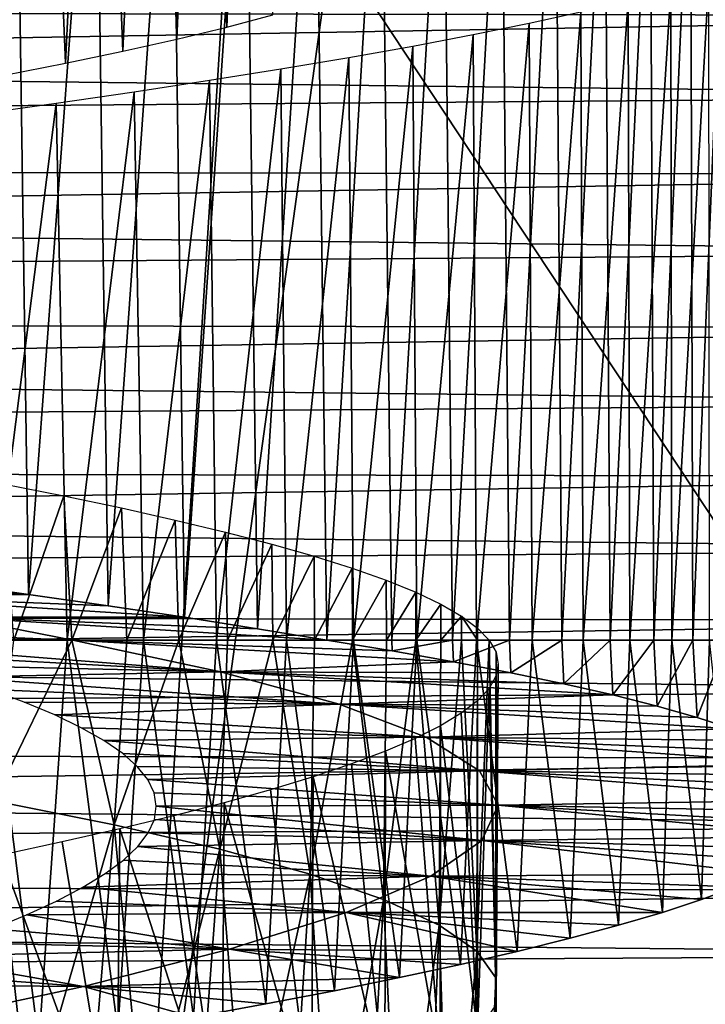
# Model space of a CAD drawing. Header units: millimetres. Extents: x -161 to 161, y -94 to 1149.
# Tile 892 of 1056: x 48.62 to 51.03, y 448.22 to 451.68. Entities that reach past the tile are written whole.
import ezdxf

# ---------------------------------------------------------------- set-up
doc = ezdxf.new("R2010")
doc.units = ezdxf.units.MM
doc.header["$LTSCALE"] = 81.481481
for name, color, linetype in [('43', 7, 'CONTINUOUS'), ('44', 7, 'CONTINUOUS'), ('45', 7, 'CONTINUOUS'), ('46', 7, 'CONTINUOUS'), ('61', 7, 'CONTINUOUS'), ('62', 7, 'CONTINUOUS'), ('78', 7, 'CONTINUOUS'), ('85', 7, 'CONTINUOUS'), ('87', 7, 'CONTINUOUS'), ('88', 7, 'CONTINUOUS')]:
    doc.layers.add(name, color=color, linetype=linetype)

msp = doc.modelspace()

# ---------------------------------------------------------------- linework, layer by layer
at = {"layer": '43', "color": 7, "linetype": 'CONTINUOUS', "true_color": 0xaaaaaa}
for points in [[(53, 451.6927, -13.9556), (53, 451.4115, -13.7558), (24.2, 451.7429, -13.9907), (53, 451.6927, -13.9556)], [(24.2, 451.7429, -13.9907), (53, 451.4115, -13.7558), (24.2, 451.1874, -13.5905), (24.2, 451.7429, -13.9907)], [(53, 451.4115, -13.7558), (53, 451.1348, -13.5507), (24.2, 451.1874, -13.5905), (53, 451.4115, -13.7558)], [(53, 451.1348, -13.5507), (53, 450.8629, -13.3405), (24.2, 451.1874, -13.5905), (53, 451.1348, -13.5507)], [(24.2, 451.1874, -13.5905), (53, 450.8629, -13.3405), (24.2, 450.6484, -13.1683), (24.2, 451.1874, -13.5905)], [(53, 450.8629, -13.3405), (53, 450.5959, -13.1252), (24.2, 450.6484, -13.1683), (53, 450.8629, -13.3405)], [(53, 450.5959, -13.1252), (53, 450.3327, -12.9039), (24.2, 450.6484, -13.1683), (53, 450.5959, -13.1252)], [(24.2, 450.6484, -13.1683), (53, 450.3327, -12.9039), (24.2, 450.1269, -12.7247), (24.2, 450.6484, -13.1683)], [(53, 450.3327, -12.9039), (53, 450.0734, -12.6768), (24.2, 450.1269, -12.7247), (53, 450.3327, -12.9039)], [(53, 450.0734, -12.6768), (53, 449.8185, -12.4442), (24.2, 450.1269, -12.7247), (53, 450.0734, -12.6768)], [(24.2, 450.1269, -12.7247), (53, 449.8185, -12.4442), (24.2, 449.6237, -12.2604), (24.2, 450.1269, -12.7247)], [(53, 449.8185, -12.4442), (53, 449.5682, -12.2065), (24.2, 449.6237, -12.2604), (53, 449.8185, -12.4442)], [(53, 449.5682, -12.2065), (53, 449.3229, -11.9639), (24.2, 449.6237, -12.2604), (53, 449.5682, -12.2065)], [(24.2, 449.6237, -12.2604), (53, 449.3229, -11.9639), (24.2, 449.1396, -11.7763), (24.2, 449.6237, -12.2604)], [(53, 449.3229, -11.9639), (53, 449.0828, -11.7167), (24.2, 449.1396, -11.7763), (53, 449.3229, -11.9639)], [(53, 449.0828, -11.7167), (53, 448.8482, -11.4652), (24.2, 449.1396, -11.7763), (53, 449.0828, -11.7167)], [(24.2, 449.1396, -11.7763), (53, 448.8482, -11.4652), (24.2, 448.6753, -11.2731), (24.2, 449.1396, -11.7763)], [(53, 448.8482, -11.4652), (53, 448.6194, -11.2096), (24.2, 448.6753, -11.2731), (53, 448.8482, -11.4652)], [(53, 448.6194, -11.2096), (53, 448.396, -10.9496), (24.2, 448.6753, -11.2731), (53, 448.6194, -11.2096)], [(24.2, 448.6753, -11.2731), (53, 448.396, -10.9496), (24.2, 448.2317, -10.7516), (24.2, 448.6753, -11.2731)], [(53, 448.396, -10.9496), (53, 448.1778, -10.685), (24.2, 448.2317, -10.7516), (53, 448.396, -10.9496)], [(53, 448.1778, -10.685), (53, 447.9648, -10.4157), (24.2, 448.2317, -10.7516), (53, 448.1778, -10.685)], [(24.2, 448.2317, -10.7516), (53, 447.9648, -10.4157), (24.2, 447.8095, -10.2126), (24.2, 448.2317, -10.7516)]]:
    msp.add_3dface(points, dxfattribs=at)
at = {"layer": '44', "color": 7, "linetype": 'CONTINUOUS', "true_color": 0xaaaaaa}
for points in [[(24.2, 451.1874, 13.5905), (53, 451.6927, 13.9556), (24.2, 451.7429, 13.9907), (24.2, 451.1874, 13.5905)], [(53, 451.4115, 13.7558), (53, 451.6927, 13.9556), (24.2, 451.1874, 13.5905), (53, 451.4115, 13.7558)], [(53, 451.1348, 13.5507), (53, 451.4115, 13.7558), (24.2, 451.1874, 13.5905), (53, 451.1348, 13.5507)], [(24.2, 450.6484, 13.1683), (53, 451.1348, 13.5507), (24.2, 451.1874, 13.5905), (24.2, 450.6484, 13.1683)], [(53, 450.8629, 13.3405), (53, 451.1348, 13.5507), (24.2, 450.6484, 13.1683), (53, 450.8629, 13.3405)], [(53, 450.5959, 13.1252), (53, 450.8629, 13.3405), (24.2, 450.6484, 13.1683), (53, 450.5959, 13.1252)], [(24.2, 450.1269, 12.7247), (53, 450.5959, 13.1252), (24.2, 450.6484, 13.1683), (24.2, 450.1269, 12.7247)], [(53, 450.3327, 12.9039), (53, 450.5959, 13.1252), (24.2, 450.1269, 12.7247), (53, 450.3327, 12.9039)], [(53, 450.0734, 12.6768), (53, 450.3327, 12.9039), (24.2, 450.1269, 12.7247), (53, 450.0734, 12.6768)], [(24.2, 449.6237, 12.2604), (53, 450.0734, 12.6768), (24.2, 450.1269, 12.7247), (24.2, 449.6237, 12.2604)], [(53, 449.8185, 12.4442), (53, 450.0734, 12.6768), (24.2, 449.6237, 12.2604), (53, 449.8185, 12.4442)], [(53, 449.5682, 12.2065), (53, 449.8185, 12.4442), (24.2, 449.6237, 12.2604), (53, 449.5682, 12.2065)], [(24.2, 449.1396, 11.7763), (53, 449.5682, 12.2065), (24.2, 449.6237, 12.2604), (24.2, 449.1396, 11.7763)], [(53, 449.3229, 11.9639), (53, 449.5682, 12.2065), (24.2, 449.1396, 11.7763), (53, 449.3229, 11.9639)], [(53, 449.0828, 11.7167), (53, 449.3229, 11.9639), (24.2, 449.1396, 11.7763), (53, 449.0828, 11.7167)], [(24.2, 448.6753, 11.2731), (53, 449.0828, 11.7167), (24.2, 449.1396, 11.7763), (24.2, 448.6753, 11.2731)], [(53, 448.8482, 11.4652), (53, 449.0828, 11.7167), (24.2, 448.6753, 11.2731), (53, 448.8482, 11.4652)], [(53, 448.6194, 11.2096), (53, 448.8482, 11.4652), (24.2, 448.6753, 11.2731), (53, 448.6194, 11.2096)], [(24.2, 448.2317, 10.7516), (53, 448.6194, 11.2096), (24.2, 448.6753, 11.2731), (24.2, 448.2317, 10.7516)], [(53, 448.396, 10.9496), (53, 448.6194, 11.2096), (24.2, 448.2317, 10.7516), (53, 448.396, 10.9496)], [(53, 448.1778, 10.685), (53, 448.396, 10.9496), (24.2, 448.2317, 10.7516), (53, 448.1778, 10.685)], [(24.2, 447.8095, 10.2126), (53, 448.1778, 10.685), (24.2, 448.2317, 10.7516), (24.2, 447.8095, 10.2126)]]:
    msp.add_3dface(points, dxfattribs=at)
at = {"layer": '45', "color": 7, "linetype": 'CONTINUOUS', "true_color": 0xaaaaaa}
for points in [[(50.6917, 475.8222, 9), (53, 446.9778, 9), (50.3724, 469.7715, 9), (50.6917, 475.8222, 9)], [(53, 475.8222, 9), (53, 446.9778, 9), (50.6917, 475.8222, 9), (53, 475.8222, 9)], [(50.3724, 469.7715, 9), (53, 446.9778, 9), (50.0475, 463.8616, 9), (50.3724, 469.7715, 9)], [(50.0475, 463.8616, 9), (53, 446.9778, 9), (49.7171, 458.0925, 9), (50.0475, 463.8616, 9)], [(49.7171, 458.0925, 9), (53, 446.9778, 9), (49.378, 452.4645, 9), (49.7171, 458.0925, 9)], [(53, 446.9778, 9), (49.0301, 446.9778, 9), (49.378, 452.4645, 9), (53, 446.9778, 9)]]:
    msp.add_3dface(points, dxfattribs=at)
at = {"layer": '46', "color": 7, "linetype": 'CONTINUOUS', "true_color": 0xaaaaaa}
for points in [[(53, 446.9778, -9), (53, 475.8222, -9), (49.0301, 446.9778, -9), (53, 446.9778, -9)], [(49.0301, 446.9778, -9), (53, 475.8222, -9), (49.378, 452.4645, -9), (49.0301, 446.9778, -9)]]:
    msp.add_3dface(points, dxfattribs=at)
at = {"layer": '61', "color": 7, "linetype": 'CONTINUOUS', "true_color": 0xaaaaaa}
for points in [[(47.9411, 449.6605, -4.6685), (47.4536, 449.7408, -4.9914), (48.6509, 449.6608, -5.6362), (47.9411, 449.6605, -4.6685)], [(48.6509, 449.6608, -5.6362), (47.4536, 449.7408, -4.9914), (48.3607, 449.7011, -5.8388), (48.6509, 449.6608, -5.6362)], [(48.9305, 449.6206, -5.4193), (47.9411, 449.6605, -4.6685), (48.6509, 449.6608, -5.6362), (48.9305, 449.6206, -5.4193)], [(48.3938, 449.5803, -4.2983), (47.9411, 449.6605, -4.6685), (49.1987, 449.5804, -5.1886), (48.3938, 449.5803, -4.2983)], [(49.1987, 449.5804, -5.1886), (47.9411, 449.6605, -4.6685), (48.9305, 449.6206, -5.4193), (49.1987, 449.5804, -5.1886)], [(48.3938, 449.5803, -4.2983), (48.807, 449.5, -3.8846), (47.737, 449.5448, -3.2683), (48.3938, 449.5803, -4.2983)], [(49.4548, 449.5402, -4.9448), (48.3938, 449.5803, -4.2983), (49.1987, 449.5804, -5.1886), (49.4548, 449.5402, -4.9448)], [(48.807, 449.5, -3.8846), (48.3938, 449.5803, -4.2983), (49.6981, 449.5, -4.6883), (48.807, 449.5, -3.8846)], [(49.6981, 449.5, -4.6883), (48.3938, 449.5803, -4.2983), (49.4548, 449.5402, -4.9448), (49.6981, 449.5, -4.6883)], [(47.737, 449.5448, -3.2683), (48.807, 449.5, -3.8846), (47.9159, 449.5, -3.0809), (47.737, 449.5448, -3.2683)]]:
    msp.add_3dface(points, dxfattribs=at)
at = {"layer": '62', "color": 7, "linetype": 'CONTINUOUS', "true_color": 0xaaaaaa}
for points in [[(48.6509, 449.6608, -5.6362), (48.3607, 449.7011, -5.8388), (48.6046, 452.8674, -5.67), (48.6509, 449.6608, -5.6362)], [(48.8852, 452.8272, -5.4557), (48.6509, 449.6608, -5.6362), (48.6046, 452.8674, -5.67), (48.8852, 452.8272, -5.4557)], [(48.9305, 449.6206, -5.4193), (48.6509, 449.6608, -5.6362), (48.8852, 452.8272, -5.4557), (48.9305, 449.6206, -5.4193)], [(49.1546, 452.7871, -5.2276), (48.9305, 449.6206, -5.4193), (48.8852, 452.8272, -5.4557), (49.1546, 452.7871, -5.2276)], [(49.1987, 449.5804, -5.1886), (48.9305, 449.6206, -5.4193), (49.1546, 452.7871, -5.2276), (49.1987, 449.5804, -5.1886)], [(49.4123, 452.747, -4.9864), (49.1987, 449.5804, -5.1886), (49.1546, 452.7871, -5.2276), (49.4123, 452.747, -4.9864)], [(49.4548, 449.5402, -4.9448), (49.1987, 449.5804, -5.1886), (49.4123, 452.747, -4.9864), (49.4548, 449.5402, -4.9448)], [(49.6574, 452.7068, -4.7326), (49.4548, 449.5402, -4.9448), (49.4123, 452.747, -4.9864), (49.6574, 452.7068, -4.7326)], [(49.6981, 449.5, -4.6883), (49.4548, 449.5402, -4.9448), (49.6574, 452.7068, -4.7326), (49.6981, 449.5, -4.6883)], [(49.8894, 452.6667, -4.4669), (49.6981, 449.5, -4.6883), (49.6574, 452.7068, -4.7326), (49.8894, 452.6667, -4.4669)], [(49.9258, 449.5, -4.4226), (49.6981, 449.5, -4.6883), (49.8894, 452.6667, -4.4669), (49.9258, 449.5, -4.4226)], [(50.1076, 452.6266, -4.1898), (49.9258, 449.5, -4.4226), (49.8894, 452.6667, -4.4669), (50.1076, 452.6266, -4.1898)], [(50.1397, 449.5, -4.1466), (49.9258, 449.5, -4.4226), (50.1076, 452.6266, -4.1898), (50.1397, 449.5, -4.1466)], [(50.3114, 452.5865, -3.9021), (50.1397, 449.5, -4.1466), (50.1076, 452.6266, -4.1898), (50.3114, 452.5865, -3.9021)], [(50.3389, 449.5, -3.8608), (50.1397, 449.5, -4.1466), (50.3114, 452.5865, -3.9021), (50.3389, 449.5, -3.8608)], [(50.5004, 452.5464, -3.6043), (50.3389, 449.5, -3.8608), (50.3114, 452.5865, -3.9021), (50.5004, 452.5464, -3.6043)], [(50.5232, 449.5, -3.5661), (50.3389, 449.5, -3.8608), (50.5004, 452.5464, -3.6043), (50.5232, 449.5, -3.5661)], [(50.6742, 452.5063, -3.2975), (50.5232, 449.5, -3.5661), (50.5004, 452.5464, -3.6043), (50.6742, 452.5063, -3.2975)], [(50.6921, 449.5, -3.2637), (50.5232, 449.5, -3.5661), (50.6742, 452.5063, -3.2975), (50.6921, 449.5, -3.2637)], [(50.8325, 452.4663, -2.9822), (50.6921, 449.5, -3.2637), (50.6742, 452.5063, -3.2975), (50.8325, 452.4663, -2.9822)], [(50.8452, 449.5, -2.9549), (50.6921, 449.5, -3.2637), (50.8325, 452.4663, -2.9822), (50.8452, 449.5, -2.9549)], [(50.9747, 452.4262, -2.6596), (50.8452, 449.5, -2.9549), (50.8325, 452.4663, -2.9822), (50.9747, 452.4262, -2.6596)], [(50.983, 449.5, -2.6393), (50.8452, 449.5, -2.9549), (50.9747, 452.4262, -2.6596), (50.983, 449.5, -2.6393)], [(51.1005, 452.3861, -2.3303), (50.983, 449.5, -2.6393), (50.9747, 452.4262, -2.6596), (51.1005, 452.3861, -2.3303)], [(51.1055, 449.5, -2.316), (50.983, 449.5, -2.6393), (51.1005, 452.3861, -2.3303), (51.1055, 449.5, -2.316)], [(50.9053, 451.7857, 2.8227), (50.9089, 449.5, 2.8145), (51.0391, 451.8257, 2.4969), (50.9053, 451.7857, 2.8227)], [(50.9089, 449.5, 2.8145), (51.0407, 449.5, 2.4927), (51.0391, 451.8257, 2.4969), (50.9089, 449.5, 2.8145)], [(50.7553, 451.7456, 3.1415), (50.7612, 449.5, 3.1297), (50.9053, 451.7857, 2.8227), (50.7553, 451.7456, 3.1415)], [(50.7612, 449.5, 3.1297), (50.9089, 449.5, 2.8145), (50.9053, 451.7857, 2.8227), (50.7612, 449.5, 3.1297)], [(50.5894, 451.7056, 3.4523), (50.5978, 449.5, 3.4375), (50.7553, 451.7456, 3.1415), (50.5894, 451.7056, 3.4523)], [(50.5978, 449.5, 3.4375), (50.7612, 449.5, 3.1297), (50.7553, 451.7456, 3.1415), (50.5978, 449.5, 3.4375)], [(50.408, 451.6655, 3.7543), (50.4187, 449.5, 3.7375), (50.5894, 451.7056, 3.4523), (50.408, 451.6655, 3.7543)], [(50.4187, 449.5, 3.7375), (50.5978, 449.5, 3.4375), (50.5894, 451.7056, 3.4523), (50.4187, 449.5, 3.7375)], [(50.2115, 451.6255, 4.0467), (50.2239, 449.5, 4.0292), (50.408, 451.6655, 3.7543), (50.2115, 451.6255, 4.0467)], [(50.2239, 449.5, 4.0292), (50.4187, 449.5, 3.7375), (50.408, 451.6655, 3.7543), (50.2239, 449.5, 4.0292)], [(50.0005, 451.5854, 4.329), (50.0143, 449.5, 4.3113), (50.2115, 451.6255, 4.0467), (50.0005, 451.5854, 4.329)], [(50.0143, 449.5, 4.3113), (50.2239, 449.5, 4.0292), (50.2115, 451.6255, 4.0467), (50.0143, 449.5, 4.3113)], [(49.7755, 451.5453, 4.6004), (49.7914, 449.5, 4.5821), (50.0005, 451.5854, 4.329), (49.7755, 451.5453, 4.6004)], [(49.7914, 449.5, 4.5821), (50.0143, 449.5, 4.3113), (50.0005, 451.5854, 4.329), (49.7914, 449.5, 4.5821)], [(49.5371, 451.5052, 4.8602), (49.5565, 449.5, 4.8401), (49.7755, 451.5453, 4.6004), (49.5371, 451.5052, 4.8602)], [(49.5565, 449.5, 4.8401), (49.7914, 449.5, 4.5821), (49.7755, 451.5453, 4.6004), (49.5565, 449.5, 4.8401)], [(49.2859, 451.4651, 5.1079), (49.3108, 449.5, 5.0845), (49.5371, 451.5052, 4.8602), (49.2859, 451.4651, 5.1079)], [(49.3108, 449.5, 5.0845), (49.5565, 449.5, 4.8401), (49.5371, 451.5052, 4.8602), (49.3108, 449.5, 5.0845)], [(49.0227, 451.425, 5.3426), (49.0544, 449.5, 5.3156), (49.2859, 451.4651, 5.1079), (49.0227, 451.425, 5.3426)], [(49.0544, 449.5, 5.3156), (49.3108, 449.5, 5.0845), (49.2859, 451.4651, 5.1079), (49.0544, 449.5, 5.3156)], [(48.7479, 451.3849, 5.5638), (48.7873, 449.5, 5.5334), (49.0227, 451.425, 5.3426), (48.7479, 451.3849, 5.5638)], [(48.7873, 449.5, 5.5334), (49.0544, 449.5, 5.3156), (49.0227, 451.425, 5.3426), (48.7873, 449.5, 5.5334)], [(48.4622, 451.3448, 5.7706), (48.5092, 449.5, 5.7381), (48.7479, 451.3849, 5.5638), (48.4622, 451.3448, 5.7706)], [(48.5092, 449.5, 5.7381), (48.7873, 449.5, 5.5334), (48.7479, 451.3849, 5.5638), (48.5092, 449.5, 5.7381)]]:
    msp.add_3dface(points, dxfattribs=at)
at = {"layer": '78', "color": 7, "linetype": 'CONTINUOUS', "true_color": 0xaaaaaa}
for points in [[(49.4371, 453.9764, 3.0432), (49.2691, 453.9342, 3.3007), (49.347, 451.6534, 3.185), (49.4371, 453.9764, 3.0432)], [(49.509, 451.6956, 2.9234), (49.4371, 453.9764, 3.0432), (49.347, 451.6534, 3.185), (49.509, 451.6956, 2.9234)], [(49.2691, 453.9342, 3.3007), (49.0877, 453.8921, 3.5486), (49.1714, 451.6111, 3.4377), (49.2691, 453.9342, 3.3007)], [(49.347, 451.6534, 3.185), (49.2691, 453.9342, 3.3007), (49.1714, 451.6111, 3.4377), (49.347, 451.6534, 3.185)], [(49.0877, 453.8921, 3.5486), (48.8935, 453.8499, 3.7864), (48.9825, 451.5689, 3.6807), (49.0877, 453.8921, 3.5486)], [(49.1714, 451.6111, 3.4377), (49.0877, 453.8921, 3.5486), (48.9825, 451.5689, 3.6807), (49.1714, 451.6111, 3.4377)], [(48.8935, 453.8499, 3.7864), (48.6868, 453.8078, 4.0136), (48.7808, 451.5267, 3.9132), (48.8935, 453.8499, 3.7864)], [(48.9825, 451.5689, 3.6807), (48.8935, 453.8499, 3.7864), (48.7808, 451.5267, 3.9132), (48.9825, 451.5689, 3.6807)], [(48.6868, 453.8078, 4.0136), (48.4683, 453.7656, 4.2295), (48.5671, 451.4845, 4.1347), (48.6868, 453.8078, 4.0136)], [(48.7808, 451.5267, 3.9132), (48.6868, 453.8078, 4.0136), (48.5671, 451.4845, 4.1347), (48.7808, 451.5267, 3.9132)], [(48.5614, 450.0487, -4.1404), (48.7754, 450.0064, -3.9189), (48.5995, 449.5, -4.1026), (48.5614, 450.0487, -4.1404)], [(48.5995, 449.5, -4.1026), (48.7754, 450.0064, -3.9189), (48.8034, 449.5, -3.8881), (48.5995, 449.5, -4.1026)], [(48.7754, 450.0064, -3.9189), (48.9772, 449.9642, -3.6865), (48.8034, 449.5, -3.8881), (48.7754, 450.0064, -3.9189)], [(48.8034, 449.5, -3.8881), (48.9772, 449.9642, -3.6865), (48.9964, 449.5, -3.6631), (48.8034, 449.5, -3.8881)], [(48.9772, 449.9642, -3.6865), (49.1664, 449.922, -3.444), (48.9964, 449.5, -3.6631), (48.9772, 449.9642, -3.6865)], [(48.9964, 449.5, -3.6631), (49.1664, 449.922, -3.444), (49.1785, 449.5, -3.4276), (48.9964, 449.5, -3.6631)], [(49.1664, 449.922, -3.444), (49.3425, 449.8798, -3.1919), (49.1785, 449.5, -3.4276), (49.1664, 449.922, -3.444)], [(49.1785, 449.5, -3.4276), (49.3425, 449.8798, -3.1919), (49.3493, 449.5, -3.1815), (49.1785, 449.5, -3.4276)], [(49.3425, 449.8798, -3.1919), (49.5051, 449.8375, -2.9306), (49.3493, 449.5, -3.1815), (49.3425, 449.8798, -3.1919)], [(49.3493, 449.5, -3.1815), (49.5051, 449.8375, -2.9306), (49.5086, 449.5, -2.9246), (49.3493, 449.5, -3.1815)], [(49.5051, 449.8375, -2.9306), (49.6537, 449.7952, -2.6607), (49.5086, 449.5, -2.9246), (49.5051, 449.8375, -2.9306)], [(49.5086, 449.5, -2.9246), (49.6537, 449.7952, -2.6607), (49.6555, 449.5, -2.6572), (49.5086, 449.5, -2.9246)], [(49.6537, 449.7952, -2.6607), (49.7876, 449.753, -2.3833), (49.6555, 449.5, -2.6572), (49.6537, 449.7952, -2.6607)], [(49.6555, 449.5, -2.6572), (49.7876, 449.753, -2.3833), (49.7887, 449.5, -2.3808), (49.6555, 449.5, -2.6572)], [(49.7876, 449.753, -2.3833), (49.9065, 449.7107, -2.0992), (49.7887, 449.5, -2.3808), (49.7876, 449.753, -2.3833)], [(49.7887, 449.5, -2.3808), (49.9065, 449.7107, -2.0992), (49.9072, 449.5, -2.0973), (49.7887, 449.5, -2.3808)], [(49.9065, 449.7107, -2.0992), (50.0101, 449.6685, -1.8095), (49.9072, 449.5, -2.0973), (49.9065, 449.7107, -2.0992)], [(49.9072, 449.5, -2.0973), (50.0101, 449.6685, -1.8095), (50.0105, 449.5, -1.8085), (49.9072, 449.5, -2.0973)], [(50.0101, 449.6685, -1.8095), (50.0983, 449.6263, -1.5151), (50.0105, 449.5, -1.8085), (50.0101, 449.6685, -1.8095)], [(50.0105, 449.5, -1.8085), (50.0983, 449.6263, -1.5151), (50.0983, 449.5, -1.5149), (50.0105, 449.5, -1.8085)], [(50.0983, 449.6263, -1.5151), (50.1707, 449.5842, -1.2167), (50.0983, 449.5, -1.5149), (50.0983, 449.6263, -1.5151)], [(50.0983, 449.5, -1.5149), (50.1707, 449.5842, -1.2167), (50.1707, 449.5, -1.2169), (50.0983, 449.5, -1.5149)], [(50.1707, 449.5842, -1.2167), (50.2273, 449.5421, -0.9151), (50.2272, 449.5, -0.9154), (50.1707, 449.5842, -1.2167)], [(50.1707, 449.5, -1.2169), (50.1707, 449.5842, -1.2167), (50.2272, 449.5, -0.9154), (50.1707, 449.5, -1.2169)], [(50.2273, 449.5421, -0.9151), (50.2677, 449.5, -0.6111), (50.2272, 449.5, -0.9154), (50.2273, 449.5421, -0.9151)]]:
    msp.add_3dface(points, dxfattribs=at)
at = {"layer": '85', "color": 7, "linetype": 'CONTINUOUS', "true_color": 0xaaaaaa}
for points in [[(47.9159, 449.5, -3.0809), (48.807, 449.5, -3.8846), (49.3256, 449.3886, -3.2176), (47.9159, 449.5, -3.0809)], [(47.9159, 449.5, -3.0809), (49.3256, 449.3886, -3.2176), (48.0833, 449.457, -2.8844), (47.9159, 449.5, -3.0809)], [(48.807, 449.5, -3.8846), (49.6981, 449.5, -4.6883), (49.927, 449.4622, -4.4213), (48.807, 449.5, -3.8846)], [(49.3256, 449.3886, -3.2176), (48.807, 449.5, -3.8846), (50.1423, 449.4241, -4.1429), (49.3256, 449.3886, -3.2176)], [(50.1423, 449.4241, -4.1429), (48.807, 449.5, -3.8846), (49.927, 449.4622, -4.4213), (50.1423, 449.4241, -4.1429)], [(48.0833, 449.457, -2.8844), (49.3256, 449.3886, -3.2176), (48.2395, 449.4137, -2.6788), (48.0833, 449.457, -2.8844)], [(48.2395, 449.4137, -2.6788), (49.3256, 449.3886, -3.2176), (48.3841, 449.3701, -2.4645), (48.2395, 449.4137, -2.6788)], [(50.3436, 449.3857, -3.8538), (49.3256, 449.3886, -3.2176), (50.1423, 449.4241, -4.1429), (50.3436, 449.3857, -3.8538)], [(49.3256, 449.3886, -3.2176), (49.7419, 449.2752, -2.4828), (48.3841, 449.3701, -2.4645), (49.3256, 449.3886, -3.2176)], [(49.7419, 449.2752, -2.4828), (49.3256, 449.3886, -3.2176), (50.7018, 449.3079, -3.2463), (49.7419, 449.2752, -2.4828)], [(50.7018, 449.3079, -3.2463), (49.3256, 449.3886, -3.2176), (50.5302, 449.347, -3.5547), (50.7018, 449.3079, -3.2463)], [(50.5302, 449.347, -3.5547), (49.3256, 449.3886, -3.2176), (50.3436, 449.3857, -3.8538), (50.5302, 449.347, -3.5547)], [(48.3841, 449.3701, -2.4645), (49.7419, 449.2752, -2.4828), (48.5165, 449.3262, -2.2423), (48.3841, 449.3701, -2.4645)], [(48.5165, 449.3262, -2.2423), (49.7419, 449.2752, -2.4828), (48.6364, 449.282, -2.0129), (48.5165, 449.3262, -2.2423)], [(50.8578, 449.2683, -2.9292), (49.7419, 449.2752, -2.4828), (50.7018, 449.3079, -3.2463), (50.8578, 449.2683, -2.9292)], [(48.6364, 449.282, -2.0129), (49.7419, 449.2752, -2.4828), (48.7432, 449.2375, -1.7768), (48.6364, 449.282, -2.0129)], [(49.7419, 449.2752, -2.4828), (50.0468, 449.1593, -1.6953), (48.7432, 449.2375, -1.7768), (49.7419, 449.2752, -2.4828)], [(50.0468, 449.1593, -1.6953), (49.7419, 449.2752, -2.4828), (51.1208, 449.1882, -2.273), (50.0468, 449.1593, -1.6953)], [(51.1208, 449.1882, -2.273), (49.7419, 449.2752, -2.4828), (50.9976, 449.2285, -2.6044), (51.1208, 449.1882, -2.273)], [(50.9976, 449.2285, -2.6044), (49.7419, 449.2752, -2.4828), (50.8578, 449.2683, -2.9292), (50.9976, 449.2285, -2.6044)], [(48.7432, 449.2375, -1.7768), (50.0468, 449.1593, -1.6953), (48.8365, 449.1926, -1.5348), (48.7432, 449.2375, -1.7768)], [(48.8365, 449.1926, -1.5348), (50.0468, 449.1593, -1.6953), (48.9162, 449.1475, -1.288), (48.8365, 449.1926, -1.5348)], [(51.227, 449.1477, -1.9362), (50.0468, 449.1593, -1.6953), (51.1208, 449.1882, -2.273), (51.227, 449.1477, -1.9362)], [(50.0468, 449.1593, -1.6953), (50.2343, 449.041, -0.8721), (48.9162, 449.1475, -1.288), (50.0468, 449.1593, -1.6953)], [(48.9162, 449.1475, -1.288), (50.2343, 449.041, -0.8721), (48.9818, 449.102, -1.037), (48.9162, 449.1475, -1.288)], [(50.2343, 449.041, -0.8721), (50.0468, 449.1593, -1.6953), (51.3879, 449.0655, -1.2488), (50.2343, 449.041, -0.8721)], [(51.3879, 449.0655, -1.2488), (50.0468, 449.1593, -1.6953), (51.3161, 449.1068, -1.5945), (51.3879, 449.0655, -1.2488)], [(51.3161, 449.1068, -1.5945), (50.0468, 449.1593, -1.6953), (51.227, 449.1477, -1.9362), (51.3161, 449.1068, -1.5945)], [(48.9818, 449.102, -1.037), (50.2343, 449.041, -0.8721), (49.0331, 449.0562, -0.7827), (48.9818, 449.102, -1.037)], [(51.442, 449.0239, -0.9002), (50.2343, 449.041, -0.8721), (51.3879, 449.0655, -1.2488), (51.442, 449.0239, -0.9002)], [(49.0331, 449.0562, -0.7827), (50.2343, 449.041, -0.8721), (49.07, 449.0101, -0.5258), (49.0331, 449.0562, -0.7827)], [(50.2343, 449.041, -0.8721), (50.2998, 448.9201, -0.0305), (49.07, 449.0101, -0.5258), (50.2343, 449.041, -0.8721)], [(50.2998, 448.9201, -0.0305), (50.2343, 449.041, -0.8721), (51.4971, 448.9397, -0.198), (50.2998, 448.9201, -0.0305)], [(51.4971, 448.9397, -0.198), (50.2343, 449.041, -0.8721), (51.4784, 448.9819, -0.5496), (51.4971, 448.9397, -0.198)], [(51.4784, 448.9819, -0.5496), (50.2343, 449.041, -0.8721), (51.442, 449.0239, -0.9002), (51.4784, 448.9819, -0.5496)], [(49.07, 449.0101, -0.5258), (50.2998, 448.9201, -0.0305), (49.0923, 448.9638, -0.2673), (49.07, 449.0101, -0.5258)], [(49.0923, 448.9638, -0.2673), (50.2998, 448.9201, -0.0305), (49.0999, 448.9171, -0.0082), (49.0923, 448.9638, -0.2673)], [(51.4981, 448.8971, 0.1538), (50.2998, 448.9201, -0.0305), (51.4971, 448.9397, -0.198), (51.4981, 448.8971, 0.1538)], [(49.0999, 448.9171, -0.0082), (50.2425, 448.7968, 0.8114), (49.093, 448.8702, 0.2509), (49.0999, 448.9171, -0.0082)], [(50.2998, 448.9201, -0.0305), (50.2425, 448.7968, 0.8114), (49.0999, 448.9171, -0.0082), (50.2998, 448.9201, -0.0305)], [(50.2425, 448.7968, 0.8114), (50.2998, 448.9201, -0.0305), (51.4472, 448.8109, 0.8554), (50.2425, 448.7968, 0.8114)], [(51.4472, 448.8109, 0.8554), (50.2998, 448.9201, -0.0305), (51.4815, 448.8542, 0.5051), (51.4472, 448.8109, 0.8554)], [(51.4815, 448.8542, 0.5051), (50.2998, 448.9201, -0.0305), (51.4981, 448.8971, 0.1538), (51.4815, 448.8542, 0.5051)], [(49.093, 448.8702, 0.2509), (50.2425, 448.7968, 0.8114), (49.0714, 448.823, 0.509), (49.093, 448.8702, 0.2509)], [(49.0714, 448.823, 0.509), (50.2425, 448.7968, 0.8114), (49.0353, 448.7755, 0.7654), (49.0714, 448.823, 0.509)], [(50.2425, 448.7968, 0.8114), (50.0632, 448.6712, 1.6359), (49.0353, 448.7755, 0.7654), (50.2425, 448.7968, 0.8114)], [(50.0632, 448.6712, 1.6359), (50.2425, 448.7968, 0.8114), (51.2385, 448.6789, 1.8907), (50.0632, 448.6712, 1.6359)], [(51.3951, 448.7672, 1.2037), (50.2425, 448.7968, 0.8114), (51.4472, 448.8109, 0.8554), (51.3951, 448.7672, 1.2037)], [(51.2385, 448.6789, 1.8907), (50.2425, 448.7968, 0.8114), (51.3255, 448.7232, 1.5492), (51.2385, 448.6789, 1.8907)], [(51.3255, 448.7232, 1.5492), (50.2425, 448.7968, 0.8114), (51.3951, 448.7672, 1.2037), (51.3255, 448.7232, 1.5492)], [(49.0353, 448.7755, 0.7654), (50.0632, 448.6712, 1.6359), (48.9848, 448.7279, 1.019), (49.0353, 448.7755, 0.7654)], [(48.9848, 448.7279, 1.019), (50.0632, 448.6712, 1.6359), (48.9202, 448.68, 1.269), (48.9848, 448.7279, 1.019)], [(48.9202, 448.68, 1.269), (50.0632, 448.6712, 1.6359), (48.8418, 448.632, 1.5148), (48.9202, 448.68, 1.269)], [(50.0632, 448.6712, 1.6359), (49.766, 448.5437, 2.4254), (48.8418, 448.632, 1.5148), (50.0632, 448.6712, 1.6359)], [(49.766, 448.5437, 2.4254), (50.0632, 448.6712, 1.6359), (50.8757, 448.5441, 2.8842), (49.766, 448.5437, 2.4254)], [(51.1344, 448.6342, 2.2276), (50.0632, 448.6712, 1.6359), (51.2385, 448.6789, 1.8907), (51.1344, 448.6342, 2.2276)], [(50.8757, 448.5441, 2.8842), (50.0632, 448.6712, 1.6359), (51.0134, 448.5893, 2.5591), (50.8757, 448.5441, 2.8842)], [(51.0134, 448.5893, 2.5591), (50.0632, 448.6712, 1.6359), (51.1344, 448.6342, 2.2276), (51.0134, 448.5893, 2.5591)], [(48.8418, 448.632, 1.5148), (49.766, 448.5437, 2.4254), (48.7497, 448.5837, 1.7556), (48.8418, 448.632, 1.5148)], [(48.7497, 448.5837, 1.7556), (49.766, 448.5437, 2.4254), (48.6441, 448.5353, 1.9908), (48.7497, 448.5837, 1.7556)], [(49.766, 448.5437, 2.4254), (49.3569, 448.4145, 3.163), (48.6441, 448.5353, 1.9908), (49.766, 448.5437, 2.4254)], [(49.3569, 448.4145, 3.163), (49.766, 448.5437, 2.4254), (50.3665, 448.4071, 3.8115), (49.3569, 448.4145, 3.163)], [(50.7216, 448.4986, 3.202), (49.766, 448.5437, 2.4254), (50.8757, 448.5441, 2.8842), (50.7216, 448.4986, 3.202)], [(50.3665, 448.4071, 3.8115), (49.766, 448.5437, 2.4254), (50.5516, 448.4529, 3.5114), (50.3665, 448.4071, 3.8115)], [(50.5516, 448.4529, 3.5114), (49.766, 448.5437, 2.4254), (50.7216, 448.4986, 3.202), (50.5516, 448.4529, 3.5114)], [(48.6441, 448.5353, 1.9908), (49.3569, 448.4145, 3.163), (48.5255, 448.4866, 2.2198), (48.6441, 448.5353, 1.9908)], [(48.5255, 448.4866, 2.2198), (49.3569, 448.4145, 3.163), (48.3941, 448.4378, 2.4416), (48.5255, 448.4866, 2.2198)], [(48.3941, 448.4378, 2.4416), (49.3569, 448.4145, 3.163), (48.2506, 448.3889, 2.6557), (48.3941, 448.4378, 2.4416)], [(49.3569, 448.4145, 3.163), (48.8449, 448.2841, 3.8333), (48.2506, 448.3889, 2.6557), (49.3569, 448.4145, 3.163)], [(48.8449, 448.2841, 3.8333), (49.3569, 448.4145, 3.163), (49.9528, 448.3151, 4.3811), (48.8449, 448.2841, 3.8333)], [(49.9528, 448.3151, 4.3811), (49.3569, 448.4145, 3.163), (50.1668, 448.3611, 4.1016), (49.9528, 448.3151, 4.3811)], [(50.1668, 448.3611, 4.1016), (49.3569, 448.4145, 3.163), (50.3665, 448.4071, 3.8115), (50.1668, 448.3611, 4.1016)], [(48.2506, 448.3889, 2.6557), (48.8449, 448.2841, 3.8333), (48.0951, 448.3398, 2.8616), (48.2506, 448.3889, 2.6557)], [(48.0951, 448.3398, 2.8616), (48.8449, 448.2841, 3.8333), (47.928, 448.2905, 3.0586), (48.0951, 448.3398, 2.8616)], [(49.7251, 448.2689, 4.6492), (48.8449, 448.2841, 3.8333), (49.9528, 448.3151, 4.3811), (49.7251, 448.2689, 4.6492)], [(48.8449, 448.2841, 3.8333), (48.2405, 448.1531, 4.4218), (47.928, 448.2905, 3.0586), (48.8449, 448.2841, 3.8333)], [(48.2405, 448.1531, 4.4218), (48.8449, 448.2841, 3.8333), (49.2304, 448.1763, 5.1493), (48.2405, 448.1531, 4.4218)], [(49.2304, 448.1763, 5.1493), (48.8449, 448.2841, 3.8333), (49.484, 448.2226, 4.9055), (49.2304, 448.1763, 5.1493)], [(49.484, 448.2226, 4.9055), (48.8449, 448.2841, 3.8333), (49.7251, 448.2689, 4.6492), (49.484, 448.2226, 4.9055)]]:
    msp.add_3dface(points, dxfattribs=at)
at = {"layer": '87', "color": 7, "linetype": 'CONTINUOUS', "true_color": 0xaaaaaa}
for points in [[(48.5092, 449.5, 5.7381), (48.4005, 448.0373, 5.8001), (48.6881, 448.0837, 5.5971), (48.5092, 449.5, 5.7381)], [(48.7873, 449.5, 5.5334), (48.5092, 449.5, 5.7381), (48.6881, 448.0837, 5.5971), (48.7873, 449.5, 5.5334)], [(48.7873, 449.5, 5.5334), (48.6881, 448.0837, 5.5971), (48.9649, 448.13, 5.38), (48.7873, 449.5, 5.5334)], [(49.0544, 449.5, 5.3156), (48.7873, 449.5, 5.5334), (48.9649, 448.13, 5.38), (49.0544, 449.5, 5.3156)], [(49.0544, 449.5, 5.3156), (48.9649, 448.13, 5.38), (49.2304, 448.1763, 5.1493), (49.0544, 449.5, 5.3156)], [(49.3108, 449.5, 5.0845), (49.0544, 449.5, 5.3156), (49.2304, 448.1763, 5.1493), (49.3108, 449.5, 5.0845)], [(49.3108, 449.5, 5.0845), (49.2304, 448.1763, 5.1493), (49.484, 448.2226, 4.9055), (49.3108, 449.5, 5.0845)], [(49.5565, 449.5, 4.8401), (49.3108, 449.5, 5.0845), (49.484, 448.2226, 4.9055), (49.5565, 449.5, 4.8401)], [(49.5565, 449.5, 4.8401), (49.484, 448.2226, 4.9055), (49.7251, 448.2689, 4.6492), (49.5565, 449.5, 4.8401)], [(49.7914, 449.5, 4.5821), (49.5565, 449.5, 4.8401), (49.7251, 448.2689, 4.6492), (49.7914, 449.5, 4.5821)], [(49.6981, 449.5, -4.6883), (49.9258, 449.5, -4.4226), (49.927, 449.4622, -4.4213), (49.6981, 449.5, -4.6883)], [(49.7914, 449.5, 4.5821), (49.7251, 448.2689, 4.6492), (49.9528, 448.3151, 4.3811), (49.7914, 449.5, 4.5821)], [(50.0143, 449.5, 4.3113), (49.7914, 449.5, 4.5821), (49.9528, 448.3151, 4.3811), (50.0143, 449.5, 4.3113)], [(49.9258, 449.5, -4.4226), (50.1397, 449.5, -4.1466), (49.927, 449.4622, -4.4213), (49.9258, 449.5, -4.4226)], [(50.1397, 449.5, -4.1466), (50.1423, 449.4241, -4.1429), (49.927, 449.4622, -4.4213), (50.1397, 449.5, -4.1466)], [(50.0143, 449.5, 4.3113), (49.9528, 448.3151, 4.3811), (50.1668, 448.3611, 4.1016), (50.0143, 449.5, 4.3113)], [(50.2239, 449.5, 4.0292), (50.0143, 449.5, 4.3113), (50.1668, 448.3611, 4.1016), (50.2239, 449.5, 4.0292)], [(50.1397, 449.5, -4.1466), (50.3389, 449.5, -3.8608), (50.1423, 449.4241, -4.1429), (50.1397, 449.5, -4.1466)], [(50.3389, 449.5, -3.8608), (50.3436, 449.3857, -3.8538), (50.1423, 449.4241, -4.1429), (50.3389, 449.5, -3.8608)], [(50.2239, 449.5, 4.0292), (50.1668, 448.3611, 4.1016), (50.3665, 448.4071, 3.8115), (50.2239, 449.5, 4.0292)], [(50.4187, 449.5, 3.7375), (50.2239, 449.5, 4.0292), (50.3665, 448.4071, 3.8115), (50.4187, 449.5, 3.7375)], [(50.3389, 449.5, -3.8608), (50.5232, 449.5, -3.5661), (50.3436, 449.3857, -3.8538), (50.3389, 449.5, -3.8608)], [(50.5232, 449.5, -3.5661), (50.5302, 449.347, -3.5547), (50.3436, 449.3857, -3.8538), (50.5232, 449.5, -3.5661)], [(50.4187, 449.5, 3.7375), (50.3665, 448.4071, 3.8115), (50.5516, 448.4529, 3.5114), (50.4187, 449.5, 3.7375)], [(50.5978, 449.5, 3.4375), (50.4187, 449.5, 3.7375), (50.5516, 448.4529, 3.5114), (50.5978, 449.5, 3.4375)], [(50.5232, 449.5, -3.5661), (50.6921, 449.5, -3.2637), (50.5302, 449.347, -3.5547), (50.5232, 449.5, -3.5661)], [(50.6921, 449.5, -3.2637), (50.7018, 449.3079, -3.2463), (50.5302, 449.347, -3.5547), (50.6921, 449.5, -3.2637)], [(50.5978, 449.5, 3.4375), (50.5516, 448.4529, 3.5114), (50.7216, 448.4986, 3.202), (50.5978, 449.5, 3.4375)], [(50.7612, 449.5, 3.1297), (50.5978, 449.5, 3.4375), (50.7216, 448.4986, 3.202), (50.7612, 449.5, 3.1297)], [(50.6921, 449.5, -3.2637), (50.8452, 449.5, -2.9549), (50.7018, 449.3079, -3.2463), (50.6921, 449.5, -3.2637)], [(50.8452, 449.5, -2.9549), (50.8578, 449.2683, -2.9292), (50.7018, 449.3079, -3.2463), (50.8452, 449.5, -2.9549)], [(50.7612, 449.5, 3.1297), (50.7216, 448.4986, 3.202), (50.8757, 448.5441, 2.8842), (50.7612, 449.5, 3.1297)], [(50.9089, 449.5, 2.8145), (50.7612, 449.5, 3.1297), (50.8757, 448.5441, 2.8842), (50.9089, 449.5, 2.8145)], [(50.8452, 449.5, -2.9549), (50.983, 449.5, -2.6393), (50.8578, 449.2683, -2.9292), (50.8452, 449.5, -2.9549)], [(50.983, 449.5, -2.6393), (50.9976, 449.2285, -2.6044), (50.8578, 449.2683, -2.9292), (50.983, 449.5, -2.6393)], [(50.9089, 449.5, 2.8145), (50.8757, 448.5441, 2.8842), (51.0134, 448.5893, 2.5591), (50.9089, 449.5, 2.8145)], [(51.0407, 449.5, 2.4927), (50.9089, 449.5, 2.8145), (51.0134, 448.5893, 2.5591), (51.0407, 449.5, 2.4927)], [(50.983, 449.5, -2.6393), (51.1055, 449.5, -2.316), (50.9976, 449.2285, -2.6044), (50.983, 449.5, -2.6393)], [(51.1055, 449.5, -2.316), (51.1208, 449.1882, -2.273), (50.9976, 449.2285, -2.6044), (51.1055, 449.5, -2.316)], [(51.0407, 449.5, 2.4927), (51.0134, 448.5893, 2.5591), (51.1344, 448.6342, 2.2276), (51.0407, 449.5, 2.4927)]]:
    msp.add_3dface(points, dxfattribs=at)
at = {"layer": '88', "color": 7, "linetype": 'CONTINUOUS', "true_color": 0xaaaaaa}
for points in [[(48.5995, 449.5, -4.1026), (48.8034, 449.5, -3.8881), (48.5301, 448.9357, -4.1731), (48.5995, 449.5, -4.1026)], [(48.5301, 448.9357, -4.1731), (48.8034, 449.5, -3.8881), (48.952, 448.8513, -3.7202), (48.5301, 448.9357, -4.1731)], [(48.8034, 449.5, -3.8881), (48.9964, 449.5, -3.6631), (48.952, 448.8513, -3.7202), (48.8034, 449.5, -3.8881)], [(48.9964, 449.5, -3.6631), (49.1785, 449.5, -3.4276), (48.952, 448.8513, -3.7202), (48.9964, 449.5, -3.6631)], [(48.952, 448.8513, -3.7202), (49.1785, 449.5, -3.4276), (49.3231, 448.7654, -3.2248), (48.952, 448.8513, -3.7202)], [(49.1785, 449.5, -3.4276), (49.3493, 449.5, -3.1815), (49.3231, 448.7654, -3.2248), (49.1785, 449.5, -3.4276)], [(49.3493, 449.5, -3.1815), (49.5086, 449.5, -2.9246), (49.3231, 448.7654, -3.2248), (49.3493, 449.5, -3.1815)], [(49.3231, 448.7654, -3.2248), (49.5086, 449.5, -2.9246), (49.6392, 448.6781, -2.6928), (49.3231, 448.7654, -3.2248)], [(49.5086, 449.5, -2.9246), (49.6555, 449.5, -2.6572), (49.6392, 448.6781, -2.6928), (49.5086, 449.5, -2.9246)], [(49.6555, 449.5, -2.6572), (49.7887, 449.5, -2.3808), (49.6392, 448.6781, -2.6928), (49.6555, 449.5, -2.6572)], [(49.6392, 448.6781, -2.6928), (49.7887, 449.5, -2.3808), (49.8967, 448.5894, -2.1303), (49.6392, 448.6781, -2.6928)], [(49.7887, 449.5, -2.3808), (49.9072, 449.5, -2.0973), (49.8967, 448.5894, -2.1303), (49.7887, 449.5, -2.3808)], [(49.9072, 449.5, -2.0973), (50.0105, 449.5, -1.8085), (49.8967, 448.5894, -2.1303), (49.9072, 449.5, -2.0973)], [(49.8967, 448.5894, -2.1303), (50.0105, 449.5, -1.8085), (50.0925, 448.4991, -1.5435), (49.8967, 448.5894, -2.1303)], [(50.0105, 449.5, -1.8085), (50.0983, 449.5, -1.5149), (50.0925, 448.4991, -1.5435), (50.0105, 449.5, -1.8085)], [(50.0983, 449.5, -1.5149), (50.1707, 449.5, -1.2169), (50.0925, 448.4991, -1.5435), (50.0983, 449.5, -1.5149)], [(50.0925, 448.4991, -1.5435), (50.1707, 449.5, -1.2169), (50.2247, 448.4073, -0.9394), (50.0925, 448.4991, -1.5435)], [(50.1707, 449.5, -1.2169), (50.2272, 449.5, -0.9154), (50.2247, 448.4073, -0.9394), (50.1707, 449.5, -1.2169)], [(50.2272, 449.5, -0.9154), (50.2677, 449.5, -0.6111), (50.2247, 448.4073, -0.9394), (50.2272, 449.5, -0.9154)], [(50.2247, 448.4073, -0.9394), (50.2677, 449.5, -0.6111), (50.2913, 448.3141, -0.3247), (50.2247, 448.4073, -0.9394)], [(50.2913, 448.3141, -0.3247), (50.2677, 449.5, -0.6111), (50.2919, 449.4581, -0.3052), (50.2913, 448.3141, -0.3247)], [(50.2999, 449.4158, 0.0017), (50.2913, 448.3141, -0.3247), (50.2919, 449.4581, -0.3052), (50.2999, 449.4158, 0.0017)], [(50.292, 448.2195, 0.2935), (50.2913, 448.3141, -0.3247), (50.2999, 449.4158, 0.0017), (50.292, 448.2195, 0.2935)], [(50.2917, 449.3731, 0.3087), (50.292, 448.2195, 0.2935), (50.2999, 449.4158, 0.0017), (50.2917, 449.3731, 0.3087)], [(50.2673, 449.3302, 0.615), (50.292, 448.2195, 0.2935), (50.2917, 449.3731, 0.3087), (50.2673, 449.3302, 0.615)], [(50.2266, 448.1237, 0.9081), (50.292, 448.2195, 0.2935), (50.2673, 449.3302, 0.615), (50.2266, 448.1237, 0.9081)], [(50.2266, 449.2868, 0.9196), (50.2266, 448.1237, 0.9081), (50.2673, 449.3302, 0.615), (50.2266, 449.2868, 0.9196)], [(50.1697, 449.2432, 1.2218), (50.2266, 448.1237, 0.9081), (50.2266, 449.2868, 0.9196), (50.1697, 449.2432, 1.2218)], [(50.0969, 449.1992, 1.5207), (50.2266, 448.1237, 0.9081), (50.1697, 449.2432, 1.2218), (50.0969, 449.1992, 1.5207)], [(50.0082, 449.1549, 1.8153), (50.0957, 448.0267, 1.512), (50.0969, 449.1992, 1.5207), (50.0082, 449.1549, 1.8153)], [(50.0957, 448.0267, 1.512), (50.2266, 448.1237, 0.9081), (50.0969, 449.1992, 1.5207), (50.0957, 448.0267, 1.512)], [(49.9041, 449.1103, 2.105), (50.0957, 448.0267, 1.512), (50.0082, 449.1549, 1.8153), (49.9041, 449.1103, 2.105)], [(49.7846, 449.0654, 2.389), (49.9012, 447.9288, 2.0985), (49.9041, 449.1103, 2.105), (49.7846, 449.0654, 2.389)], [(49.9012, 447.9288, 2.0985), (50.0957, 448.0267, 1.512), (49.9041, 449.1103, 2.105), (49.9012, 447.9288, 2.0985)], [(49.65, 449.0202, 2.6663), (49.9012, 447.9288, 2.0985), (49.7846, 449.0654, 2.389), (49.65, 449.0202, 2.6663)], [(49.5009, 448.9747, 2.936), (49.6449, 447.8302, 2.6607), (49.65, 449.0202, 2.6663), (49.5009, 448.9747, 2.936)], [(49.6449, 447.8302, 2.6607), (49.9012, 447.9288, 2.0985), (49.65, 449.0202, 2.6663), (49.6449, 447.8302, 2.6607)], [(49.3379, 448.9291, 3.1971), (49.6449, 447.8302, 2.6607), (49.5009, 448.9747, 2.936), (49.3379, 448.9291, 3.1971)], [(48.6536, 447.8204, -4.0667), (48.4331, 447.8651, -4.2803), (48.5301, 448.9357, -4.1731), (48.6536, 447.8204, -4.0667)], [(48.6536, 447.8204, -4.0667), (48.5301, 448.9357, -4.1731), (48.952, 448.8513, -3.7202), (48.6536, 447.8204, -4.0667)], [(49.1614, 448.8833, 3.4489), (49.3299, 447.731, 3.1923), (49.3379, 448.9291, 3.1971), (49.1614, 448.8833, 3.4489)], [(49.3299, 447.731, 3.1923), (49.6449, 447.8302, 2.6607), (49.3379, 448.9291, 3.1971), (49.3299, 447.731, 3.1923)], [(48.9719, 448.8374, 3.6909), (49.3299, 447.731, 3.1923), (49.1614, 448.8833, 3.4489), (48.9719, 448.8374, 3.6909)], [(48.8624, 447.7753, -3.8418), (48.6536, 447.8204, -4.0667), (48.952, 448.8513, -3.7202), (48.8624, 447.7753, -3.8418)], [(48.7698, 448.7913, 3.9223), (48.9599, 447.6314, 3.6872), (48.9719, 448.8374, 3.6909), (48.7698, 448.7913, 3.9223)], [(49.0588, 447.7296, -3.6061), (48.8624, 447.7753, -3.8418), (48.952, 448.8513, -3.7202), (49.0588, 447.7296, -3.6061)], [(49.0588, 447.7296, -3.6061), (48.952, 448.8513, -3.7202), (49.3231, 448.7654, -3.2248), (49.0588, 447.7296, -3.6061)], [(48.9599, 447.6314, 3.6872), (49.3299, 447.731, 3.1923), (48.9719, 448.8374, 3.6909), (48.9599, 447.6314, 3.6872)], [(48.5559, 448.7451, 4.1426), (48.9599, 447.6314, 3.6872), (48.7698, 448.7913, 3.9223), (48.5559, 448.7451, 4.1426)], [(49.2425, 447.6834, -3.3604), (49.0588, 447.7296, -3.6061), (49.3231, 448.7654, -3.2248), (49.2425, 447.6834, -3.3604)], [(49.4127, 447.6368, -3.1054), (49.2425, 447.6834, -3.3604), (49.3231, 448.7654, -3.2248), (49.4127, 447.6368, -3.1054)], [(49.4127, 447.6368, -3.1054), (49.3231, 448.7654, -3.2248), (49.6392, 448.6781, -2.6928), (49.4127, 447.6368, -3.1054)], [(48.5389, 447.5318, 4.1395), (48.9599, 447.6314, 3.6872), (48.5559, 448.7451, 4.1426), (48.5389, 447.5318, 4.1395)], [(49.5691, 447.5898, -2.8421), (49.4127, 447.6368, -3.1054), (49.6392, 448.6781, -2.6928), (49.5691, 447.5898, -2.8421)], [(49.7111, 447.5423, -2.5711), (49.5691, 447.5898, -2.8421), (49.6392, 448.6781, -2.6928), (49.7111, 447.5423, -2.5711)], [(49.7111, 447.5423, -2.5711), (49.6392, 448.6781, -2.6928), (49.8967, 448.5894, -2.1303), (49.7111, 447.5423, -2.5711)], [(49.8384, 447.4944, -2.2934), (49.7111, 447.5423, -2.5711), (49.8967, 448.5894, -2.1303), (49.8384, 447.4944, -2.2934)], [(49.9506, 447.446, -2.0094), (49.8384, 447.4944, -2.2934), (49.8967, 448.5894, -2.1303), (49.9506, 447.446, -2.0094)], [(49.9506, 447.446, -2.0094), (49.8967, 448.5894, -2.1303), (50.0925, 448.4991, -1.5435), (49.9506, 447.446, -2.0094)], [(50.0477, 447.3972, -1.7199), (49.9506, 447.446, -2.0094), (50.0925, 448.4991, -1.5435), (50.0477, 447.3972, -1.7199)], [(50.1294, 447.348, -1.4257), (50.0477, 447.3972, -1.7199), (50.0925, 448.4991, -1.5435), (50.1294, 447.348, -1.4257)], [(50.1294, 447.348, -1.4257), (50.0925, 448.4991, -1.5435), (50.2247, 448.4073, -0.9394), (50.1294, 447.348, -1.4257)], [(50.1953, 447.2983, -1.1277), (50.1294, 447.348, -1.4257), (50.2247, 448.4073, -0.9394), (50.1953, 447.2983, -1.1277)], [(50.2453, 447.2483, -0.8266), (50.1953, 447.2983, -1.1277), (50.2247, 448.4073, -0.9394), (50.2453, 447.2483, -0.8266)], [(50.2453, 447.2483, -0.8266), (50.2247, 448.4073, -0.9394), (50.2913, 448.3141, -0.3247), (50.2453, 447.2483, -0.8266)], [(50.2792, 447.1978, -0.5232), (50.2453, 447.2483, -0.8266), (50.2913, 448.3141, -0.3247), (50.2792, 447.1978, -0.5232)], [(50.297, 447.1469, -0.2181), (50.2792, 447.1978, -0.5232), (50.2913, 448.3141, -0.3247), (50.297, 447.1469, -0.2181)], [(50.297, 447.1469, -0.2181), (50.2913, 448.3141, -0.3247), (50.292, 448.2195, 0.2935), (50.297, 447.1469, -0.2181)]]:
    msp.add_3dface(points, dxfattribs=at)

doc.saveas('drawing.dxf')
